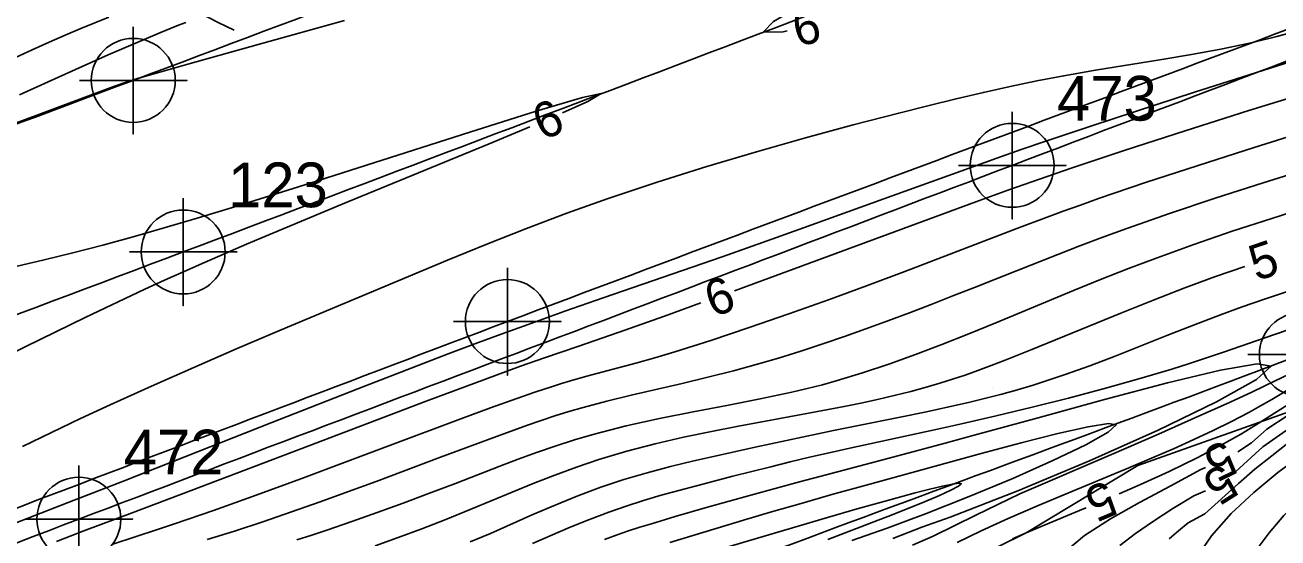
# Model space of a CAD drawing. Extents: x 2602990 to 2605851, y 618069 to 619180.
# Drawn here: x 2603756 to 2603826, y 618561.6 to 618590.3 of the extents above; entities that cross this region are included whole.
import ezdxf

# ---------------------------------------------------------------- set-up
doc = ezdxf.new("R2010")
doc.units = 0
for name, color, linetype in [('DTM Contours Major', 7, 'Continuous'), ('DTM Contours Minor', 7, 'Continuous'), ('DTM Contours Minor Text', 7, 'Continuous'), ('Exist DTM Breakline', 7, 'Continuous'), ('Exist DTM Breakline Cogo Number', 7, 'Continuous'), ('Exist DTM Breakline Cogo Point CELL', 7, 'Continuous'), ('Exist DTM Crownline', 7, 'Continuous'), ('Exist DTM Crownline Cogo Number', 7, 'Continuous'), ('Exist DTM Crownline Cogo Point CELL', 7, 'Continuous'), ('Exist DTM QL2 LIDAR Elevation Point', 7, 'Continuous'), ('Exist Roads EOP', 7, 'Continuous'), ('Exist Roads EOP Cogo Point CELL', 7, 'Continuous'), ('PH Exist DTM Breakline', 7, 'Continuous'), ('PH Exist DTM Obscure Area', 7, 'Continuous')]:
    doc.layers.add(name, color=color, linetype=linetype)

# ---------------------------------------------------------------- blocks, each defined once
blk = doc.blocks.new('EXIST DTM CROWNLINE COGO POINT')
at = {"layer": 'Exist DTM Crownline Cogo Point CELL'}
blk.add_lwpolyline([(0, 0.06), (0, -0.06), (0, 0), (0.06, 0), (-0.06, 0)], dxfattribs=at)
blk.add_circle((0, 0), 0.0469, dxfattribs=at)
blk = doc.blocks.new('EXIST DTM BREAKLINE COGO POINT')
at = {"layer": 'Exist DTM Breakline Cogo Point CELL'}
blk.add_lwpolyline([(0, 0.06), (0, -0.06), (0, 0), (0.06, 0), (-0.06, 0)], dxfattribs=at)
blk.add_circle((0, 0), 0.0469, dxfattribs=at)
blk = doc.blocks.new('EXIST ROADS EOP COGO POINT')
at = {"layer": 'Exist Roads EOP Cogo Point CELL'}
blk.add_lwpolyline([(0, 0.06), (0, -0.06), (0, 0), (0.06, 0), (-0.06, 0)], dxfattribs=at)
blk.add_circle((0, 0), 0.0469, dxfattribs=at)

msp = doc.modelspace()

# ---------------------------------------------------------------- linework, layer by layer
at = {"layer": 'DTM Contours Major'}
for points in [[(2603755.669, 618586.384), (2603757.275, 618587.106), (2603759.168, 618587.966), (2603760.616, 618588.603), (2603763.497, 618589.835), (2603764.146, 618590.102), (2603764.553, 618590.263), (2603764.956, 618590.414)], [(2603827.815, 618588.597), (2603821.31, 618586.518), (2603818.069, 618585.471), (2603815.51, 618584.63), (2603814.233, 618584.203), (2603812.942, 618583.766), (2603811.624, 618583.313), (2603810.268, 618582.839), (2603808.243, 618582.118), (2603803.95, 618580.564), (2603799.455, 618578.935), (2603797.175, 618578.122), (2603794.911, 618577.326), (2603788.262, 618575.023), (2603786.137, 618574.28), (2603784.08, 618573.549), (2603782.574, 618573.002), (2603781.092, 618572.455), (2603779.616, 618571.9), (2603778.122, 618571.33), (2603775.002, 618570.12), (2603769.758, 618568.059), (2603764.194, 618565.863), (2603761.42, 618564.772), (2603758.72, 618563.718), (2603754.66, 618562.15)], [(2603800.827, 618561.533), (2603803.64, 618562.603), (2603804.17, 618562.807), (2603805.247, 618563.232), (2603806.221, 618563.631), (2603807.052, 618563.988), (2603807.699, 618564.286), (2603808.118, 618564.51), (2603808.269, 618564.643), (2603808.141, 618564.675), (2603807.778, 618564.627), (2603807.222, 618564.511), (2603806.515, 618564.341), (2603805.697, 618564.13), (2603804.352, 618563.768), (2603802.46, 618563.24), (2603800.793, 618562.759), (2603794.748, 618560.976)], [(2603824.75, 618560.928), (2603825.463, 618561.906), (2603826.294, 618562.86), (2603827.211, 618563.788), (2603828.176, 618564.692), (2603828.734, 618565.192)]]:
    msp.add_lwpolyline(points, dxfattribs=at)
at = {"layer": 'DTM Contours Minor'}
for points in [[(2603828.275, 618604.809), (2603825.94, 618603.654), (2603823.597, 618602.542), (2603822.063, 618601.845), (2603820.502, 618601.154), (2603815.402, 618598.946), (2603813.477, 618598.103), (2603809.833, 618596.472), (2603806.081, 618594.741), (2603802.582, 618593.063), (2603799.696, 618591.59), (2603797.783, 618590.474), (2603797.203, 618589.868), (2603798.322, 618589.896), (2603798.555, 618589.95)], [(2603753.639, 618584.121), (2603761.028, 618586.88), (2603761.632, 618587.092), (2603762.258, 618587.288), (2603762.453, 618587.346), (2603765.066, 618588.088), (2603769.004, 618589.185), (2603773.824, 618590.538)], [(2603755.411, 618588.434), (2603756.378, 618588.889), (2603757.318, 618589.314), (2603758.224, 618589.71), (2603759.087, 618590.077), (2603760.657, 618590.724)], [(2603827.2, 618589.988), (2603825.892, 618589.627), (2603824.537, 618589.294), (2603822.863, 618588.941), (2603821.132, 618588.622), (2603819.362, 618588.327), (2603815.775, 618587.748), (2603813.994, 618587.44), (2603812.497, 618587.154), (2603811.006, 618586.844), (2603809.506, 618586.511), (2603807.98, 618586.152), (2603806.411, 618585.766), (2603804.783, 618585.354), (2603802.242, 618584.691), (2603799.578, 618583.971), (2603796.834, 618583.196), (2603794.053, 618582.371), (2603791.277, 618581.499), (2603788.549, 618580.584), (2603786.243, 618579.758), (2603783.99, 618578.905), (2603781.775, 618578.031), (2603779.582, 618577.137), (2603777.396, 618576.228), (2603770.28, 618573.236), (2603767.826, 618572.193), (2603765.403, 618571.147), (2603763.033, 618570.102), (2603760.735, 618569.06), (2603759.081, 618568.289), (2603757.453, 618567.512), (2603755.826, 618566.722)], [(2603753.526, 618576.33), (2603756.972, 618577.129), (2603758.653, 618577.546), (2603760.319, 618577.979), (2603762.007, 618578.44), (2603763.753, 618578.937), (2603765.595, 618579.481), (2603767.568, 618580.081), (2603771.91, 618581.442), (2603780.827, 618584.297), (2603784.519, 618585.461), (2603787.112, 618586.231), (2603788.162, 618586.441), (2603787.418, 618586.002), (2603786.003, 618585.377)], [(2603827.989, 618586.623), (2603824.341, 618585.491), (2603820.772, 618584.362), (2603817.433, 618583.281), (2603814.476, 618582.296), (2603812.634, 618581.663), (2603810.936, 618581.061), (2603809.087, 618580.391), (2603797.876, 618576.256), (2603795.613, 618575.428)], [(2603784.165, 618584.589), (2603781.898, 618583.64), (2603773.691, 618580.26), (2603769.588, 618578.548), (2603768.347, 618578.021), (2603767.154, 618577.509), (2603765.999, 618577.006), (2603764.872, 618576.508), (2603763.765, 618576.011), (2603762.668, 618575.51), (2603759.325, 618573.933), (2603756.02, 618572.31), (2603752.785, 618570.676), (2603749.653, 618569.065), (2603743.827, 618566.048), (2603742.034, 618565.131), (2603740.31, 618564.257), (2603736.985, 618562.591), (2603729.756, 618558.992)], [(2603827.844, 618584.434), (2603824.636, 618583.434), (2603821.508, 618582.435), (2603818.573, 618581.47), (2603815.944, 618580.574), (2603814.924, 618580.213), (2603813.97, 618579.869), (2603813.07, 618579.538), (2603811.386, 618578.904), (2603806.001, 618576.84), (2603804.972, 618576.451), (2603802.982, 618575.707), (2603800.849, 618574.925), (2603798.643, 618574.134), (2603796.432, 618573.366), (2603794.285, 618572.65), (2603792.272, 618572.017), (2603791.15, 618571.686), (2603790.095, 618571.389), (2603787.288, 618570.626), (2603786.453, 618570.389), (2603785.942, 618570.236), (2603785.442, 618570.082), (2603784.457, 618569.76), (2603783.455, 618569.415), (2603781.976, 618568.886), (2603780.322, 618568.277), (2603776.247, 618566.749), (2603773.863, 618565.853), (2603771.376, 618564.926), (2603768.888, 618564.011), (2603766.501, 618563.152), (2603764.317, 618562.395), (2603763.372, 618562.079), (2603760.882, 618561.27)], [(2603827.869, 618582.312), (2603825.136, 618581.458), (2603822.465, 618580.596), (2603819.91, 618579.74), (2603817.527, 618578.906), (2603816.174, 618578.412), (2603814.893, 618577.93), (2603813.671, 618577.459), (2603811.354, 618576.543), (2603809.016, 618575.612), (2603807.804, 618575.135), (2603806.595, 618574.665), (2603805.385, 618574.202), (2603804.17, 618573.747), (2603802.948, 618573.3), (2603801.747, 618572.873), (2603800.534, 618572.456), (2603799.309, 618572.053), (2603798.071, 618571.666), (2603796.818, 618571.298), (2603795.55, 618570.952), (2603794.115, 618570.591), (2603792.674, 618570.251), (2603789.836, 618569.597), (2603788.469, 618569.263), (2603787.157, 618568.912), (2603786.352, 618568.675), (2603785.569, 618568.428), (2603784.8, 618568.172), (2603784.039, 618567.907), (2603782.51, 618567.352), (2603779.19, 618566.119), (2603775.585, 618564.777), (2603774.038, 618564.207), (2603772.454, 618563.633), (2603770.853, 618563.065), (2603769.255, 618562.516), (2603767.678, 618561.996), (2603766.142, 618561.519)], [(2603827.88, 618580.183), (2603825.62, 618579.473), (2603823.413, 618578.75), (2603821.273, 618578.017), (2603819.212, 618577.274), (2603817.608, 618576.665), (2603816.055, 618576.054), (2603814.547, 618575.443), (2603811.629, 618574.234), (2603810.204, 618573.642), (2603808.695, 618573.024), (2603807.196, 618572.427), (2603805.707, 618571.857), (2603804.226, 618571.323), (2603802.75, 618570.831), (2603801.279, 618570.388), (2603800.513, 618570.178), (2603799.584, 618569.943), (2603798.801, 618569.76), (2603797.031, 618569.385), (2603795.185, 618569.023), (2603793.3, 618568.661), (2603791.412, 618568.284), (2603789.557, 618567.875), (2603787.77, 618567.421), (2603786.667, 618567.097), (2603785.597, 618566.751), (2603784.551, 618566.386), (2603783.52, 618566.007), (2603782.493, 618565.616), (2603780.019, 618564.664), (2603778.561, 618564.11), (2603777.1, 618563.564), (2603775.65, 618563.033), (2603774.224, 618562.526), (2603772.836, 618562.049), (2603771.988, 618561.769), (2603771.155, 618561.502)], [(2603824.114, 618576.787), (2603822.478, 618576.214), (2603820.765, 618575.583), (2603818.957, 618574.885), (2603817.184, 618574.175), (2603812.213, 618572.135), (2603810.722, 618571.542), (2603809.951, 618571.247), (2603809.207, 618570.971), (2603808.484, 618570.715), (2603807.778, 618570.477), (2603807.083, 618570.256), (2603806.394, 618570.051), (2603805.463, 618569.797), (2603804.533, 618569.565), (2603803.6, 618569.352), (2603802.665, 618569.154), (2603801.726, 618568.965), (2603799.649, 618568.568), (2603795.826, 618567.856), (2603794.322, 618567.564), (2603792.765, 618567.239), (2603791.179, 618566.874), (2603789.588, 618566.462), (2603788.018, 618565.997), (2603786.777, 618565.578), (2603785.56, 618565.128), (2603784.363, 618564.655), (2603783.181, 618564.17), (2603780.84, 618563.195), (2603779.482, 618562.646), (2603778.137, 618562.122), (2603776.819, 618561.63), (2603775.54, 618561.177)], [(2603826.505, 618575.388), (2603825.217, 618574.957), (2603823.97, 618574.52), (2603822.749, 618574.074), (2603821.247, 618573.502), (2603819.764, 618572.92), (2603816.864, 618571.775), (2603815.456, 618571.238), (2603814.081, 618570.743), (2603813.184, 618570.441), (2603812.298, 618570.16), (2603811.418, 618569.898), (2603810.539, 618569.653), (2603809.654, 618569.422), (2603808.76, 618569.202), (2603807.507, 618568.915), (2603806.234, 618568.642), (2603804.951, 618568.379), (2603801.135, 618567.619), (2603799.377, 618567.254), (2603796.753, 618566.686), (2603794.607, 618566.211), (2603793.328, 618565.917), (2603792.034, 618565.601), (2603790.731, 618565.255), (2603789.43, 618564.872), (2603788.139, 618564.445), (2603786.85, 618563.965), (2603785.584, 618563.45), (2603784.347, 618562.917), (2603781.975, 618561.869), (2603780.849, 618561.388)], [(2603793.733, 618574.744), (2603791.691, 618574.006), (2603789.115, 618573.094), (2603786.859, 618572.32), (2603784.996, 618571.681), (2603783.657, 618571.206), (2603781.694, 618570.488), (2603778.391, 618569.251), (2603771.822, 618566.757), (2603765.262, 618564.262), (2603761.964, 618563.021), (2603759.251, 618562.005), (2603757.724, 618561.415)], [(2603827.404, 618573.536), (2603825.764, 618572.981), (2603822.919, 618571.999), (2603821.98, 618571.681), (2603821.021, 618571.366), (2603820.027, 618571.051), (2603818.2, 618570.504), (2603816.266, 618569.963), (2603814.266, 618569.433), (2603812.241, 618568.922), (2603810.231, 618568.438), (2603808.277, 618567.987), (2603806.954, 618567.693), (2603802.051, 618566.632), (2603800.902, 618566.376), (2603799.795, 618566.12), (2603798.706, 618565.859), (2603797.633, 618565.596), (2603795.52, 618565.061), (2603793.48, 618564.533), (2603792.489, 618564.269), (2603791.503, 618563.995), (2603790.522, 618563.705), (2603789.547, 618563.394), (2603788.578, 618563.057), (2603787.497, 618562.645), (2603786.426, 618562.208), (2603784.318, 618561.31)], [(2603804.454, 618561.588), (2603806.079, 618562.216), (2603807.66, 618562.78), (2603811.434, 618564.24), (2603815.445, 618565.921), (2603819.278, 618567.64), (2603822.521, 618569.216), (2603824.761, 618570.469), (2603825.585, 618571.216), (2603824.809, 618571.342), (2603822.762, 618570.987), (2603819.8, 618570.281), (2603816.281, 618569.352), (2603812.562, 618568.332), (2603809, 618567.35), (2603807.373, 618566.908), (2603804.455, 618566.129), (2603800.719, 618565.143), (2603799.241, 618564.748), (2603796.526, 618564.006), (2603794.102, 618563.326), (2603792.291, 618562.806), (2603790.96, 618562.411), (2603790.316, 618562.21), (2603789.682, 618562.004), (2603789.053, 618561.79), (2603788.348, 618561.536)], [(2603805.552, 618561.211), (2603806.707, 618561.711), (2603809.087, 618562.883), (2603811.55, 618564.074), (2603816.804, 618566.338), (2603819.282, 618567.415), (2603821.494, 618568.392), (2603823.095, 618569.115), (2603824.506, 618569.767), (2603825.814, 618570.388), (2603827.727, 618571.305)], [(2603808.052, 618561.35), (2603809.376, 618562.005), (2603810.885, 618562.692), (2603812.523, 618563.4), (2603814.231, 618564.116), (2603817.632, 618565.527), (2603818.907, 618566.067), (2603820.119, 618566.593), (2603821.266, 618567.11), (2603822.35, 618567.618), (2603823.371, 618568.123), (2603824.328, 618568.627), (2603824.982, 618568.992), (2603825.616, 618569.359), (2603826.883, 618570.107)], [(2603817.095, 618564.085), (2603818.282, 618564.601), (2603819.889, 618565.332), (2603821.452, 618566.09), (2603822.928, 618566.869), (2603823.92, 618567.44), (2603824.864, 618568.015), (2603826.682, 618569.168)], [(2603823.718, 618566.422), (2603824.493, 618566.921), (2603825.336, 618567.688), (2603826.485, 618568.428)], [(2603802.163, 618561.463), (2603804.133, 618562.165), (2603805.182, 618562.548), (2603806.274, 618562.958), (2603808.713, 618563.921), (2603811.152, 618564.942), (2603813.392, 618565.938), (2603815.234, 618566.824), (2603816.478, 618567.516), (2603816.927, 618567.929), (2603816.497, 618568.01), (2603815.355, 618567.83), (2603813.674, 618567.448), (2603811.627, 618566.927), (2603809.388, 618566.328), (2603802.965, 618564.569), (2603801.043, 618564.033), (2603799.324, 618563.545), (2603797.675, 618563.068), (2603796.106, 618562.607), (2603794.63, 618562.166), (2603791.998, 618561.365)], [(2603823.588, 618565.304), (2603824.04, 618565.714), (2603825.114, 618566.697), (2603826.424, 618567.617)], [(2603819.894, 618561.564), (2603820.399, 618562.004), (2603820.943, 618562.459), (2603821.87, 618562.956), (2603823.75, 618564.665), (2603824.664, 618565.464), (2603825.612, 618566.21), (2603826.524, 618566.919)], [(2603821.363, 618560.421), (2603822.248, 618561.733), (2603823.351, 618562.981), (2603824.607, 618564.159), (2603825.951, 618565.262), (2603827.317, 618566.285)], [(2603813.993, 618560.777), (2603815.163, 618561.741), (2603816.611, 618562.675), (2603818.238, 618563.591), (2603819.949, 618564.506), (2603821.646, 618565.433), (2603821.923, 618565.552)], [(2603817.125, 618561.185), (2603818.003, 618561.863), (2603819.004, 618562.546), (2603820.092, 618563.25), (2603821.261, 618563.963), (2603821.922, 618564.248)], [(2603811.131, 618561.567), (2603811.893, 618561.904), (2603812.727, 618562.257), (2603815.106, 618563.242), (2603815.254, 618563.305)]]:
    msp.add_lwpolyline(points, dxfattribs=at)
at = {"layer": 'Exist DTM Breakline'}
msp.add_spline([(2603647.352, 618520.802), (2603704.337, 618541.966), (2603758.983, 618562.663), (2603811.118, 618582.434), (2603865.604, 618602.567), (2603913.966, 618621.231), (2603963.574, 618640.143), (2603974.725, 618636.355), (2603978.77, 618630.138), (2603971.844, 618627.992), (2603956.88, 618621.982), (2603923.969, 618609.772), (2603877.426, 618591.796), (2603827.273, 618571.857), (2603776.875, 618552.809), (2603720.479, 618530.104), (2603675.109, 618514.176), (2603657.355, 618505.354), (2603640.368, 618498.804), (2603619.191, 618491.366), (2603591.676, 618480.386)], degree=3, dxfattribs=at)
at = {"layer": 'Exist DTM Crownline'}
msp.add_spline([(2603233.488, 618380.754), (2603285.185, 618400.095), (2603335.457, 618418.629), (2603390.812, 618439.069), (2603440.087, 618457.325), (2603493.996, 618477.231), (2603542.655, 618495.301), (2603600.808, 618516.867), (2603653.659, 618536.362), (2603706.222, 618555.742), (2603764.811, 618577.593), (2603823.52, 618599.847), (2603878.564, 618620.56), (2603937.951, 618643.078), (2603997.369, 618665.789), (2604036.209, 618680.665), (2604055.311, 618688.017)], degree=3, dxfattribs=at)
at = {"layer": 'Exist DTM QL2 LIDAR Elevation Point'}
for p, q in [((2603800, 618570), (2603800, 618570)), ((2603810, 618570), (2603810, 618570))]:
    msp.add_line(p, q, dxfattribs=at)
at = {"layer": 'Exist Roads EOP'}
for points in [[(2603230.17, 618389.98), (2603282.929, 618409.597), (2603332.773, 618427.868), (2603388.167, 618448.413), (2603437.203, 618466.721), (2603490.778, 618486.527), (2603539.039, 618504.558), (2603597.451, 618526.156), (2603651.053, 618545.972), (2603705.208, 618566.084), (2603762.02, 618587.183), (2603820.334, 618609.162), (2603876.341, 618629.99), (2603934.909, 618652.28), (2603996.409, 618675.568), (2604033.216, 618689.957), (2604052.01, 618697.199)], [(2604034.633, 618668.486), (2603984.89, 618650.123), (2603936.767, 618631.654), (2603888.195, 618613.335), (2603837.766, 618594.258), (2603782.918, 618573.705), (2603731.939, 618554.39), (2603671.126, 618532.171), (2603621.822, 618514.106), (2603561.545, 618491.877), (2603506.421, 618471.293), (2603452.163, 618451.33), (2603398.364, 618431.316), (2603341.431, 618410.355), (2603281.65, 618388.199), (2603223.033, 618366.475), (2603185.717, 618352.612)]]:
    msp.add_spline(points, degree=3, dxfattribs=at)
at = {"layer": 'PH Exist DTM Breakline'}
msp.add_lwpolyline([(2603752.743, 618612.175), (2603757.999, 618599.348), (2603759.885, 618596.333), (2603761.914, 618593.764), (2603764.01, 618591.862), (2603766.767, 618590.412), (2603767.653, 618589.987)], dxfattribs=at)
at = {"layer": 'PH Exist DTM Obscure Area'}
msp.add_lwpolyline([(2603798.072, 618555.067), (2603811.904, 618561.907), (2603818.134, 618565.66), (2603832.803, 618570.873), (2603839.33, 618572.584), (2603846.942, 618574.716), (2603854.44, 618574.938), (2603860.119, 618579.23), (2603863.627, 618582.543), (2603870.809, 618586.579), (2603882.777, 618589.443), (2603887.948, 618590.456), (2603896.498, 618594.099), (2603908.097, 618596.875)], dxfattribs=at)

# ---------------------------------------------------------------- block references
at = {"layer": 'Exist DTM Breakline Cogo Point CELL', "xscale": 50, "yscale": 50}
for p in [(2603811.118, 618582.434), (2603827.273, 618571.857), (2603758.983, 618562.663)]:
    msp.add_blockref('EXIST DTM BREAKLINE COGO POINT', p, dxfattribs=at)
at = {"layer": 'Exist DTM Crownline Cogo Point CELL', "xscale": 50, "yscale": 50}
msp.add_blockref('EXIST DTM CROWNLINE COGO POINT', (2603764.811, 618577.593), dxfattribs=at)
at = {"layer": 'Exist Roads EOP Cogo Point CELL', "xscale": 50, "yscale": 50}
for p in [(2603762.02, 618587.183), (2603782.918, 618573.705)]:
    msp.add_blockref('EXIST ROADS EOP COGO POINT', p, dxfattribs=at)

# ---------------------------------------------------------------- texts
at = {"layer": 'DTM Contours Minor Text'}
for s, rotation, p in [('6', 13.12229, (2603799.119, 618589.055)), ('6', 23.20693, (2603784.881, 618583.799)), ('5', 18.5276, (2603824.76, 618575.95)), ('6', 19.98423, (2603794.401, 618573.921)), ('5', 205.84553, (2603822.994, 618567.131)), ('5', 212.37538, (2603822.857, 618565.838)), ('5', 202.97529, (2603816.387, 618564.868))]:
    msp.add_text(s, height=2, rotation=rotation, dxfattribs=at).set_placement(p)
at = {"layer": 'Exist DTM Breakline Cogo Number'}
for s, p in [('473', (2603813.618, 618584.934)), ('472', (2603761.483, 618565.163))]:
    msp.add_text(s, height=2.5, dxfattribs=at).set_placement(p)
at = {"layer": 'Exist DTM Crownline Cogo Number'}
msp.add_text('123', height=2.5, dxfattribs=at).set_placement((2603767.311, 618580.093))

doc.saveas('drawing.dxf')
